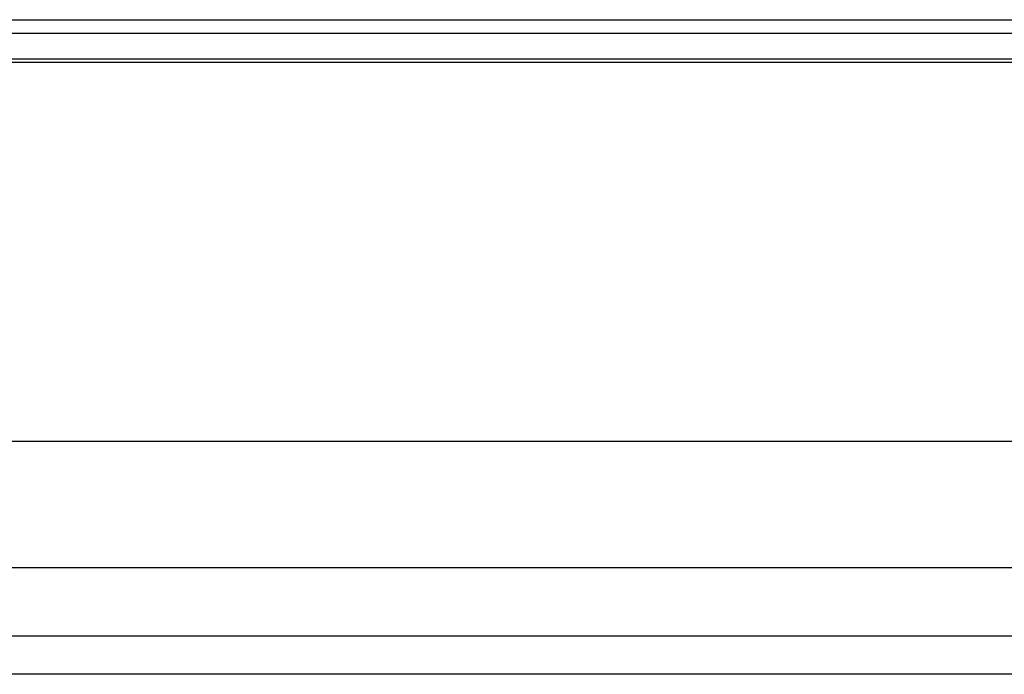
# Model space of a CAD drawing. Header units: millimetres. Extents: x -6054 to 364, y -1866 to 3094.
# Tile 303 of 360: x -3695 to -3645, y 1524 to 1558. Entities that reach past the tile are written whole.
import ezdxf

# ---------------------------------------------------------------- set-up
doc = ezdxf.new("R2010")
doc.units = ezdxf.units.MM
doc.header["$LTSCALE"] = 65.395
doc.layers.get('0').update_dxf_attribs({"linetype": 'CONTINUOUS'})

msp = doc.modelspace()

# ---------------------------------------------------------------- linework, layer by layer
at = {"linetype": 'Continuous'}
for p, q in [((-4729.943, 1557.554), (-3056.403, 1557.554)), ((-4730.643, 1556.854), (-3055.703, 1556.854)), ((-4732.595, 1555.378), (-3053.752, 1555.378)), ((-4732.396, 1555.554), (-3053.95, 1555.554)), ((-4734.98, 1535.954), (-3051.367, 1535.954)), ((-3053.729, 1529.466), (-4732.617, 1529.466)), ((-3057.7, 1525.954), (-4728.647, 1525.954)), ((-3099.485, 1524.002), (-4686.861, 1524.002))]:
    msp.add_line(p, q, dxfattribs=at)

doc.saveas('drawing.dxf')
